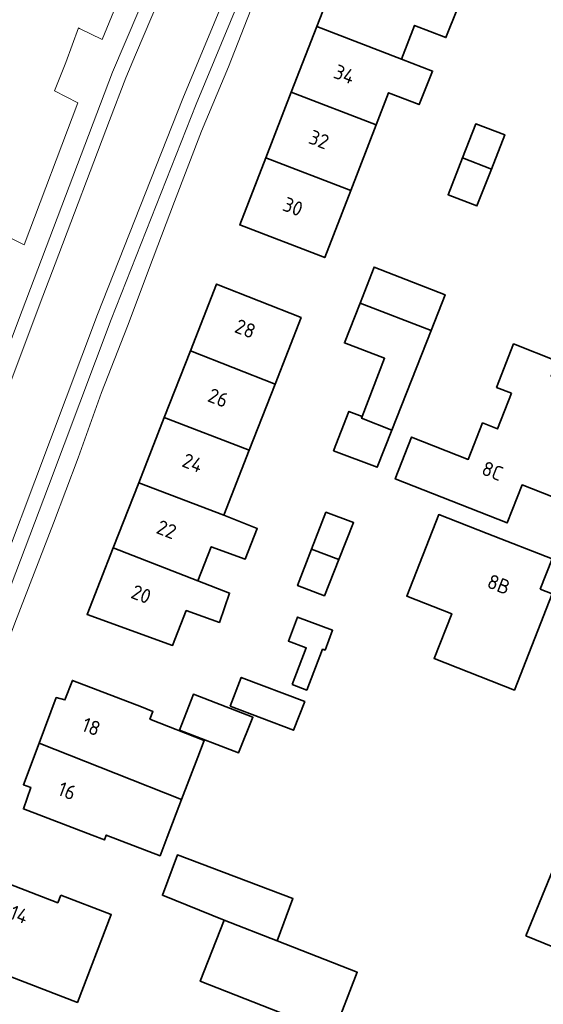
# Model space of a CAD drawing. Header units: metres. Extents: x 152391 to 157968, y 462336 to 467280.
# Tile 369 of 656: x 154040 to 154089, y 466035 to 466126. Entities that reach past the tile are written whole.
import ezdxf
from ezdxf.enums import TextEntityAlignment as Align

# ---------------------------------------------------------------- set-up
doc = ezdxf.new("R2010")
doc.units = ezdxf.units.M
doc.header["$LTSCALE"] = 0.75
for name, color, linetype, lineweight in [('B-WE-OG-BEBOUWING-GV', 6, 'Continuous', 35), ('B-WE-OG-BEBOUWING-T18', 1, 'Continuous', 18), ('B-WE-VH-VERHARDING_ASFALT-GV', 251, 'Continuous', 18), ('B-WE-VH-VERHARDING_TEGEL-GV', 251, 'Continuous', 18)]:
    doc.layers.add(name, color=color, linetype=linetype, lineweight=lineweight)
doc.styles.add('NLCS-ISO-M750-T18', font='NLCS-ISO.ttf', dxfattribs={"height": 1.35})

msp = doc.modelspace()

# ---------------------------------------------------------------- linework, layer by layer
at = {"layer": 'B-WE-OG-BEBOUWING-GV'}
for points in [[(154076.006, 466122.813), (154077.219, 466125.947), (154080.139, 466124.819), (154082.243, 466130.088), (154082.388, 466130.449), (154082.395, 466130.468), (154076.498, 466132.822), (154076.458, 466132.721), (154076.41, 466132.6), (154075.382, 466130.027), (154070.506, 466131.974), (154068.125, 466125.851)], [(154076.006, 466122.813), (154068.125, 466125.851), (154065.744, 466119.728), (154073.64, 466116.702), (154074.793, 466119.679), (154077.647, 466118.578), (154078.894, 466121.699)], [(154063.37, 466113.623), (154071.278, 466110.602), (154073.64, 466116.702), (154065.744, 466119.728)], [(154084.37, 466112.591), (154085.613, 466115.774), (154082.915, 466116.779), (154081.682, 466113.621)], [(154071.278, 466110.602), (154063.37, 466113.623), (154060.949, 466107.396), (154068.859, 466104.356)], [(154084.37, 466112.591), (154081.682, 466113.621), (154080.344, 466110.193), (154083.031, 466109.163)], [(154078.755, 466097.576), (154080.066, 466100.904), (154073.458, 466103.473), (154072.145, 466100.115)], [(154056.368, 466095.697), (154064.241, 466092.591), (154066.668, 466098.771), (154058.795, 466101.887)], [(154072.357, 466089.575), (154072.295, 466089.413), (154075.102, 466088.306), (154078.755, 466097.576), (154072.145, 466100.115), (154070.7, 466096.419), (154074.435, 466094.989)], [(154064.241, 466092.591), (154056.368, 466095.697), (154053.934, 466089.491), (154061.833, 466086.456)], [(154086.243, 466091.733), (154084.94, 466088.426), (154083.545, 466088.975), (154082.21, 466085.589), (154076.95, 466087.658), (154075.424, 466083.766), (154085.838, 466079.684), (154087.224, 466083.221), (154089.986, 466082.136), (154093.797, 466091.81), (154089.927, 466093.334), (154090.478, 466094.735), (154086.44, 466096.326), (154084.848, 466092.283)], [(154061.833, 466086.456), (154053.934, 466089.491), (154051.548, 466083.407), (154059.459, 466080.41)], [(154072.357, 466089.575), (154071.111, 466090.043), (154069.678, 466086.394), (154073.742, 466084.853), (154075.102, 466088.306), (154072.295, 466089.413)], [(154059.459, 466080.41), (154051.548, 466083.407), (154049.179, 466077.366), (154057.057, 466074.293), (154058.3, 466077.459), (154061.466, 466076.321), (154062.579, 466079.151)], [(154070.171, 466076.27), (154071.539, 466079.715), (154068.978, 466080.671), (154067.645, 466077.229)], [(154088.925, 466073.529), (154090.012, 466076.329), (154083.983, 466078.69), (154079.467, 466080.459), (154076.495, 466072.87), (154080.676, 466071.233), (154079.042, 466067.061), (154086.509, 466064.13), (154090.021, 466073.095)], [(154057.057, 466074.293), (154049.179, 466077.366), (154046.751, 466071.174), (154054.697, 466068.284), (154055.968, 466071.521), (154059.063, 466070.425), (154060.011, 466073.157)], [(154070.171, 466076.27), (154067.645, 466077.229), (154066.335, 466073.847), (154068.834, 466072.904)], [(154065.839, 466064.652), (154067.187, 466064.141), (154068.668, 466067.94), (154068.89, 466067.856), (154069.587, 466069.697), (154066.331, 466070.931), (154065.485, 466068.699), (154067.136, 466068.074)], [(154055.543, 466053.962), (154057.052, 466057.89), (154057.645, 466059.434), (154052.591, 466061.435), (154052.868, 466062.157), (154051.797, 466062.569), (154045.387, 466065.034), (154044.677, 466063.218), (154043.878, 466063.437), (154042.275, 466059.184), (154049.42, 466056.371)], [(154060.059, 466062.653), (154065.942, 466060.402), (154066.998, 466063.064), (154061.087, 466065.307)], [(154055.352, 466060.41), (154060.837, 466058.301), (154062.185, 466061.607), (154056.636, 466063.74)], [(154042.275, 466059.184), (154040.82, 466055.325), (154041.507, 466055.08), (154040.823, 466053.09), (154047.221, 466050.638), (154048.356, 466050.203), (154048.535, 466050.652), (154053.535, 466048.732), (154054.197, 466050.456), (154055.543, 466053.962), (154049.42, 466056.371)], [(154064.432, 466040.803), (154065.902, 466044.76), (154055.158, 466048.8), (154053.751, 466045.059), (154059.5, 466042.731)], [(154087.59, 466041.27), (154092.746, 466039.164), (154095.503, 466045.916), (154090.351, 466048.02)], [(154044.292, 466045.079), (154044.016, 466044.36), (154037.52, 466046.853), (154034.65, 466039.386), (154045.841, 466035.084), (154048.988, 466043.27)], [(154059.5, 466042.731), (154057.279, 466037.052), (154069.666, 466032.208), (154071.886, 466037.888), (154064.432, 466040.803)]]:
    msp.add_lwpolyline(points, close=True, dxfattribs=at)
at = {"layer": 'B-WE-VH-VERHARDING_ASFALT-GV'}
for points in [[(154017.349, 466033.802), (154018.407, 466036.38), (154024.687, 466053.127), (154028.953, 466064.438), (154042.642, 466100.758), (154043.789, 466103.78), (154048.833, 466117.1), (154050.345, 466121.082), (154051.256, 466123.22), (154056.353, 466135.18), (154056.527, 466135.584), (154057.891, 466138.909), (154059.441, 466142.681), (154058.194, 466143.193), (154055.274, 466136.086), (154049.096, 466121.596), (154040.705, 466099.449), (154031.62, 466075.321)], [(154020.007, 466027.051), (154023.598, 466035.1), (154033.762, 466062.047), (154033.953, 466062.553), (154041.887, 466083.567), (154047.705, 466099.06), (154055.66, 466119.136), (154064.556, 466140.579), (154059.441, 466142.681), (154057.891, 466138.909), (154056.527, 466135.584), (154056.353, 466135.18), (154051.256, 466123.22), (154050.345, 466121.082), (154048.833, 466117.1), (154043.789, 466103.78), (154042.642, 466100.758), (154028.953, 466064.438), (154024.687, 466053.127), (154018.407, 466036.38), (154017.349, 466033.802)], [(154024.872, 466034.645), (154035.026, 466061.568), (154035.21, 466062.078), (154036.078, 466064.486), (154043.151, 466083.093), (154048.972, 466098.597), (154056.909, 466118.621), (154065.803, 466140.067), (154064.556, 466140.579), (154055.66, 466119.136), (154047.705, 466099.06), (154041.887, 466083.567), (154033.953, 466062.553), (154033.762, 466062.047), (154023.598, 466035.1), (154020.007, 466027.051), (154015.731, 466019.34), (154009.829, 466009.713), (154004.38, 466000.882), (153987.226, 465975.926)]]:
    msp.add_lwpolyline(points, dxfattribs=at)
at = {"layer": 'B-WE-VH-VERHARDING_TEGEL-GV'}
for points in [[(154065.803, 466140.067), (154056.909, 466118.621), (154048.972, 466098.597), (154043.151, 466083.093), (154036.078, 466064.486), (154035.21, 466062.078), (154035.026, 466061.568), (154024.872, 466034.645)], [(154031.62, 466075.321), (154040.705, 466099.449), (154049.096, 466121.596), (154055.274, 466136.086)], [(154053.077, 466136.632), (154048.14, 466124.648), (154046.048, 466125.662), (154045.953, 466125.708), (154044.757, 466122.506), (154043.712, 466119.851), (154045.873, 466118.74), (154040.9, 466105.54), (154038.634, 466106.646)], [(154026.785, 466034.745), (154035.238, 466057.269), (154036.667, 466061.439), (154036.701, 466061.538), (154040.028, 466070.352), (154043.625, 466079.642), (154045.912, 466085.739), (154048.099, 466091.823), (154050.498, 466097.97), (154052.895, 466104.342), (154054.889, 466109.563), (154057.385, 466116.123), (154059.897, 466122.097), (154062.259, 466128.107)]]:
    msp.add_lwpolyline(points, dxfattribs=at)

# ---------------------------------------------------------------- texts
at = {"layer": 'B-WE-OG-BEBOUWING-T18', "style": 'NLCS-ISO-M750-T18'}
for s, rotation, p in [('34', 338.8, (154070.687, 466121.404)), ('32', 338.8, (154068.327, 466115.334)), ('30', 338.8, (154065.9, 466109.091)), ('28', 338.6, (154061.467, 466097.744)), ('26', 338.6, (154058.947, 466091.318)), ('24', 338.6, (154056.572, 466085.261)), ('8C', 338.6, (154084.477, 466084.514)), ('22', 338.6, (154054.144, 466079.071)), ('8B', 338.6, (154085.068, 466073.97)), ('20', 338.6, (154051.783, 466073.049)), ('18', 339.3, (154047.134, 466060.734)), ('16', 339.3, (154044.883, 466054.762)), ('14', 339, (154040.428, 466043.27))]:
    msp.add_text(s, height=1.35, rotation=rotation, dxfattribs=at).set_placement(p, align=Align.MIDDLE)

doc.saveas('drawing.dxf')
